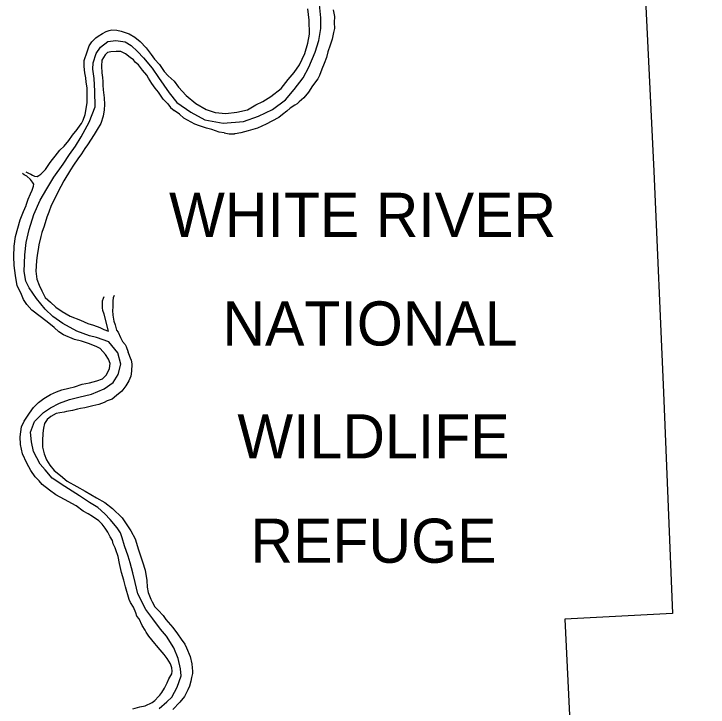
# Model space of a CAD drawing. Extents: x -939622 to -934222, y 1383701 to 1385301.
# Drawn here: x -935911.68 to -935886.77, y 1383844.76 to 1383869.64 of the extents above; entities that cross this region are included whole.
import ezdxf

# ---------------------------------------------------------------- set-up
doc = ezdxf.new("R2010")
doc.units = 0
for name, color, linetype in [('Level 2', 7, 'Continuous'), ('Level 7', 7, 'Continuous'), ('Level 9', 7, 'Continuous')]:
    doc.layers.add(name, color=color, linetype=linetype)

msp = doc.modelspace()

# ---------------------------------------------------------------- linework, layer by layer
at = {"layer": 'Level 2'}
for points in [[(-935907.243, 1383868.285), (-935907.033, 1383868.056), (-935906.722, 1383867.683), (-935906.491, 1383867.358), (-935906.113, 1383866.809), (-935905.833, 1383866.453), (-935905.325, 1383866.112), (-935904.822, 1383865.831), (-935904.168, 1383865.717), (-935903.44, 1383865.776), (-935902.9, 1383865.969), (-935902.396, 1383866.208), (-935901.938, 1383866.549), (-935901.621, 1383866.919), (-935901.303, 1383867.337), (-935901.095, 1383867.724), (-935900.867, 1383868.266), (-935900.732, 1383868.676), (-935900.672, 1383869.114), (-935900.664, 1383869.49), (-935900.717, 1383869.97)], [(-935906.466, 1383844.706), (-935906.185, 1383844.943), (-935906.016, 1383845.119), (-935905.818, 1383845.473), (-935905.677, 1383845.877), (-935905.696, 1383846.132), (-935905.79, 1383846.5), (-935905.945, 1383846.883), (-935906.2, 1383847.303), (-935906.417, 1383847.559), (-935906.691, 1383847.921), (-935906.941, 1383848.254), (-935907.236, 1383848.818), (-935907.322, 1383849.224), (-935907.413, 1383849.574), (-935907.51, 1383849.929), (-935907.574, 1383850.171), (-935907.71, 1383850.543), (-935907.793, 1383850.83), (-935907.856, 1383851.017), (-935907.975, 1383851.195), (-935908.223, 1383851.492), (-935908.418, 1383851.697), (-935908.667, 1383851.918), (-935908.96, 1383852.094), (-935909.327, 1383852.345), (-935909.846, 1383852.671), (-935910.302, 1383852.974), (-935910.55, 1383853.274), (-935910.739, 1383853.479), (-935910.971, 1383853.927), (-935911.047, 1383854.277), (-935911.086, 1383854.619), (-935910.941, 1383855.005), (-935910.614, 1383855.33), (-935910.37, 1383855.493), (-935910.045, 1383855.661), (-935909.682, 1383855.801), (-935909.349, 1383855.885), (-935908.893, 1383855.994), (-935908.445, 1383856.178), (-935908.121, 1383856.412), (-935907.94, 1383856.697), (-935907.84, 1383857.067), (-935907.953, 1383857.476), (-935908.276, 1383857.867), (-935908.71, 1383858.02), (-935908.961, 1383858.086), (-935909.415, 1383858.253), (-935909.918, 1383858.528), (-935910.279, 1383858.78), (-935910.551, 1383859.034), (-935910.867, 1383859.419), (-935911.13, 1383859.806), (-935911.254, 1383860.04), (-935911.306, 1383860.391), (-935911.29, 1383860.99), (-935911.233, 1383861.431), (-935911.135, 1383861.903), (-935910.958, 1383862.44), (-935910.736, 1383862.945), (-935910.498, 1383863.352), (-935910.243, 1383863.78), (-935909.911, 1383864.238), (-935909.684, 1383864.587), (-935909.464, 1383864.888), (-935909.27, 1383865.23), (-935908.981, 1383865.752), (-935908.757, 1383866.306), (-935908.773, 1383866.868), (-935908.797, 1383867.321), (-935908.843, 1383867.648), (-935908.831, 1383867.88), (-935908.727, 1383868.217), (-935908.571, 1383868.447), (-935908.313, 1383868.643), (-935908.023, 1383868.681), (-935907.688, 1383868.637), (-935907.472, 1383868.504), (-935907.243, 1383868.285)]]:
    msp.add_lwpolyline(points, dxfattribs=at)
at = {"layer": 'Level 7'}
msp.add_lwpolyline([(-935896.686, 1383895.228), (-935896.692, 1383895.118), (-935896.683, 1383895.013), (-935896.486, 1383887.025), (-935887.112, 1383887.354), (-935886.89, 1383879.388), (-935886.772, 1383871.452), (-935889.082, 1383871.38), (-935888.724, 1383863.988), (-935888.377, 1383856.042), (-935888.055, 1383848.114), (-935891.908, 1383847.912), (-935891.53, 1383840.037), (-935891.265, 1383831.888), (-935891.146, 1383823.913)], dxfattribs=at)
at = {"layer": 'Level 9'}
for p, q in [((-935908.372, 1383869), (-935908.255, 1383869.039)), ((-935908.255, 1383869.039), (-935908.169, 1383869.06)), ((-935908.656, 1383868.837), (-935908.501, 1383868.938)), ((-935908.501, 1383868.938), (-935908.372, 1383869)), ((-935906.158, 1383866.408), (-935906.055, 1383866.279)), ((-935906.055, 1383866.279), (-935905.924, 1383866.174)), ((-935904.129, 1383865.363), (-935903.954, 1383865.329)), ((-935903.954, 1383865.329), (-935903.764, 1383865.326)), ((-935908.287, 1383858.249), (-935908.442, 1383858.863)), ((-935908.287, 1383858.245), (-935908.287, 1383858.249)), ((-935907.472, 1383857.224), (-935907.579, 1383857.498))]:
    msp.add_line(p, q, dxfattribs=at)
for points in [[(-935908.169, 1383869.06), (-935907.985, 1383869.05), (-935907.825, 1383869.018), (-935907.537, 1383868.918), (-935907.336, 1383868.797), (-935907.148, 1383868.643), (-935906.929, 1383868.42), (-935906.757, 1383868.175), (-935906.636, 1383868.01), (-935906.456, 1383867.816), (-935906.284, 1383867.572), (-935906.145, 1383867.416), (-935905.926, 1383867.221), (-935905.773, 1383867.005), (-935905.501, 1383866.703), (-935905.154, 1383866.424), (-935904.776, 1383866.209), (-935904.454, 1383866.094), (-935904.072, 1383866.06), (-935903.675, 1383866.11), (-935903.302, 1383866.189), (-935903.001, 1383866.369), (-935902.743, 1383866.488), (-935902.457, 1383866.673), (-935902.093, 1383866.954), (-935901.839, 1383867.283), (-935901.624, 1383867.538), (-935901.436, 1383867.811), (-935901.241, 1383868.214), (-935901.137, 1383868.583), (-935901.068, 1383868.904), (-935901.082, 1383869.412), (-935901.13, 1383869.817)], [(-935900.229, 1383869.782), (-935900.18, 1383869.539), (-935900.183, 1383869.329), (-935900.177, 1383869.112), (-935900.215, 1383868.967), (-935900.262, 1383868.734), (-935900.328, 1383868.519), (-935900.414, 1383868.279), (-935900.466, 1383868.073), (-935900.55, 1383867.857), (-935900.631, 1383867.65), (-935900.708, 1383867.428), (-935900.777, 1383867.309), (-935900.962, 1383867.057), (-935901.108, 1383866.822), (-935901.28, 1383866.627), (-935901.444, 1383866.478), (-935901.517, 1383866.404), (-935901.603, 1383866.36), (-935901.761, 1383866.25), (-935901.881, 1383866.141), (-935902.037, 1383866.029), (-935902.169, 1383865.914), (-935902.427, 1383865.789), (-935902.625, 1383865.682), (-935902.942, 1383865.541), (-935903.278, 1383865.438), (-935903.531, 1383865.371), (-935903.737, 1383865.329), (-935903.764, 1383865.326)], [(-935911.247, 1383863.969), (-935911.15, 1383863.918), (-935911.074, 1383863.89), (-935911.007, 1383863.852), (-935910.943, 1383863.812), (-935910.841, 1383863.797), (-935910.788, 1383863.831), (-935910.708, 1383863.888), (-935910.612, 1383863.981), (-935910.548, 1383864.055), (-935910.45, 1383864.19), (-935910.375, 1383864.303), (-935910.294, 1383864.416), (-935910.198, 1383864.527), (-935910.03, 1383864.743), (-935909.875, 1383864.888), (-935909.707, 1383865.097), (-935909.574, 1383865.279), (-935909.412, 1383865.482), (-935909.305, 1383865.644), (-935909.256, 1383865.697), (-935909.19, 1383865.819), (-935909.124, 1383866.022), (-935909.079, 1383866.231), (-935909.049, 1383866.457), (-935909.048, 1383866.734), (-935909.046, 1383866.987), (-935909.088, 1383867.181), (-935909.101, 1383867.337), (-935909.136, 1383867.52), (-935909.161, 1383867.754), (-935909.158, 1383867.967), (-935909.049, 1383868.274), (-935908.974, 1383868.487), (-935908.882, 1383868.631), (-935908.736, 1383868.779), (-935908.656, 1383868.837)], [(-935906.158, 1383866.408), (-935906.328, 1383866.581), (-935906.494, 1383866.829), (-935906.609, 1383866.976), (-935906.728, 1383867.135), (-935906.853, 1383867.33), (-935906.91, 1383867.434), (-935907.066, 1383867.616), (-935907.209, 1383867.808), (-935907.319, 1383867.892), (-935907.391, 1383867.983), (-935907.511, 1383868.076), (-935907.67, 1383868.198), (-935907.837, 1383868.284), (-935908.005, 1383868.282), (-935908.197, 1383868.277), (-935908.314, 1383868.249), (-935908.404, 1383868.172), (-935908.519, 1383867.979), (-935908.531, 1383867.756), (-935908.521, 1383867.522), (-935908.501, 1383867.348), (-935908.491, 1383867.207), (-935908.484, 1383867.074), (-935908.474, 1383866.909), (-935908.439, 1383866.619), (-935908.429, 1383866.387), (-935908.436, 1383866.195), (-935908.471, 1383865.968), (-935908.554, 1383865.701), (-935908.695, 1383865.486), (-935908.795, 1383865.303), (-935909.043, 1383864.941), (-935909.138, 1383864.809), (-935909.255, 1383864.617), (-935909.382, 1383864.43), (-935909.544, 1383864.203), (-935909.65, 1383864.043), (-935909.882, 1383863.64), (-935909.99, 1383863.438), (-935910.15, 1383863.145), (-935910.249, 1383862.941), (-935910.337, 1383862.755), (-935910.43, 1383862.518), (-935910.5, 1383862.341), (-935910.595, 1383862.014), (-935910.67, 1383861.789), (-935910.717, 1383861.646), (-935910.787, 1383861.353), (-935910.806, 1383861.178), (-935910.842, 1383860.972), (-935910.869, 1383860.773), (-935910.892, 1383860.399), (-935910.854, 1383860.121), (-935910.773, 1383859.903), (-935910.677, 1383859.695), (-935910.56, 1383859.461), (-935910.366, 1383859.295)], [(-935904.129, 1383865.363), (-935904.312, 1383865.394), (-935904.575, 1383865.489), (-935904.766, 1383865.538), (-935905.023, 1383865.615), (-935905.181, 1383865.68), (-935905.315, 1383865.752), (-935905.577, 1383865.898), (-935905.737, 1383866.035), (-935905.924, 1383866.174)], [(-935904.116, 1383865.361), (-935904.125, 1383865.362)], [(-935911.236, 1383862.776), (-935911.166, 1383862.985), (-935911.087, 1383863.179), (-935911.028, 1383863.31), (-935910.969, 1383863.453), (-935910.959, 1383863.52), (-935911.009, 1383863.6), (-935911.078, 1383863.694), (-935911.21, 1383863.817), (-935911.304, 1383863.859), (-935911.372, 1383863.908)], [(-935911.443, 1383854.182), (-935911.448, 1383854.458), (-935911.404, 1383854.817), (-935911.311, 1383855.022), (-935911.121, 1383855.301), (-935910.97, 1383855.506), (-935910.789, 1383855.689), (-935910.605, 1383855.838), (-935910.359, 1383855.974), (-935910.149, 1383856.076), (-935909.953, 1383856.148), (-935909.703, 1383856.203), (-935909.5, 1383856.254), (-935909.233, 1383856.348), (-935908.961, 1383856.395), (-935908.705, 1383856.471), (-935908.503, 1383856.534), (-935908.357, 1383856.683), (-935908.252, 1383856.908), (-935908.221, 1383857.083), (-935908.289, 1383857.241), (-935908.392, 1383857.406), (-935908.585, 1383857.624), (-935908.7, 1383857.681), (-935908.964, 1383857.791), (-935909.249, 1383857.891), (-935909.503, 1383857.953), (-935909.901, 1383858.114), (-935910.069, 1383858.229), (-935910.235, 1383858.375), (-935910.484, 1383858.588), (-935911.033, 1383859.003), (-935911.21, 1383859.211), (-935911.332, 1383859.386), (-935911.428, 1383859.629), (-935911.556, 1383859.882), (-935911.626, 1383860.253), (-935911.672, 1383860.603), (-935911.678, 1383860.931), (-935911.67, 1383861.301), (-935911.617, 1383861.646), (-935911.451, 1383862.249), (-935911.339, 1383862.544), (-935911.243, 1383862.757)], [(-935911.243, 1383862.757), (-935911.236, 1383862.776)], [(-935910.366, 1383859.295), (-935910.171, 1383859.105), (-935909.948, 1383858.952), (-935909.662, 1383858.788), (-935909.286, 1383858.648), (-935909.021, 1383858.526), (-935908.824, 1383858.465), (-935908.6, 1383858.378), (-935908.451, 1383858.313), (-935908.287, 1383858.249)], [(-935908.442, 1383858.863), (-935908.442, 1383858.864), (-935908.482, 1383858.989), (-935908.5, 1383859.082), (-935908.498, 1383859.238), (-935908.501, 1383859.338), (-935908.467, 1383859.432), (-935908.436, 1383859.496)], [(-935908.083, 1383859.524), (-935908.111, 1383859.451), (-935908.123, 1383859.336), (-935908.126, 1383859.116), (-935908.143, 1383858.993), (-935908.129, 1383858.828), (-935908.093, 1383858.609), (-935908.048, 1383858.481), (-935907.991, 1383858.287), (-935907.938, 1383858.21), (-935907.849, 1383858.023), (-935907.779, 1383857.884), (-935907.686, 1383857.766), (-935907.648, 1383857.704), (-935907.579, 1383857.498)], [(-935907.472, 1383857.224), (-935907.441, 1383857.063), (-935907.455, 1383856.813), (-935907.486, 1383856.638), (-935907.556, 1383856.467), (-935907.665, 1383856.29), (-935907.806, 1383856.093), (-935907.997, 1383855.938), (-935908.15, 1383855.81), (-935908.328, 1383855.745), (-935908.44, 1383855.685), (-935908.636, 1383855.616), (-935908.845, 1383855.565), (-935909.128, 1383855.5), (-935909.289, 1383855.478), (-935909.394, 1383855.454), (-935909.581, 1383855.403), (-935909.787, 1383855.365), (-935909.874, 1383855.344), (-935910.029, 1383855.322), (-935910.163, 1383855.291), (-935910.349, 1383855.181), (-935910.49, 1383855.074), (-935910.576, 1383854.937), (-935910.617, 1383854.773), (-935910.641, 1383854.583), (-935910.655, 1383854.309), (-935910.654, 1383854.083), (-935910.588, 1383853.844), (-935910.504, 1383853.63), (-935910.384, 1383853.435), (-935910.232, 1383853.253), (-935910.005, 1383853.066), (-935909.768, 1383852.865), (-935909.418, 1383852.68), (-935909.122, 1383852.504), (-935908.713, 1383852.272), (-935908.411, 1383852.094), (-935908.144, 1383851.885), (-935907.793, 1383851.546), (-935907.482, 1383851.079), (-935907.33, 1383850.794), (-935907.202, 1383850.407), (-935907.058, 1383849.975), (-935906.972, 1383849.67), (-935906.907, 1383849.302), (-935906.892, 1383849.065), (-935906.856, 1383848.87), (-935906.765, 1383848.629), (-935906.718, 1383848.531), (-935906.62, 1383848.357), (-935906.499, 1383848.234), (-935906.326, 1383848.049), (-935906.223, 1383847.895), (-935905.975, 1383847.61), (-935905.803, 1383847.381), (-935905.672, 1383847.189), (-935905.547, 1383847.015), (-935905.483, 1383846.878), (-935905.354, 1383846.575), (-935905.296, 1383846.312), (-935905.277, 1383846.162), (-935905.276, 1383846.045), (-935905.268, 1383845.958), (-935905.303, 1383845.824), (-935905.332, 1383845.688), (-935905.376, 1383845.512), (-935905.432, 1383845.381), (-935905.557, 1383845.143), (-935905.719, 1383844.928), (-935905.97, 1383844.672)], [(-935907.405, 1383844.689), (-935907.161, 1383844.768), (-935906.973, 1383844.806), (-935906.718, 1383844.919), (-935906.627, 1383844.99), (-935906.484, 1383845.139), (-935906.443, 1383845.182), (-935906.365, 1383845.283), (-935906.27, 1383845.433), (-935906.228, 1383845.537), (-935906.183, 1383845.631), (-935906.118, 1383845.769), (-935906.009, 1383845.949), (-935905.994, 1383846.052), (-935906.012, 1383846.169), (-935906.064, 1383846.314), (-935906.174, 1383846.495), (-935906.286, 1383846.642), (-935906.426, 1383846.816), (-935906.557, 1383846.969), (-935906.622, 1383847.039), (-935906.836, 1383847.307), (-935906.927, 1383847.449), (-935906.968, 1383847.517), (-935907.081, 1383847.682), (-935907.183, 1383847.92), (-935907.264, 1383848.017), (-935907.298, 1383848.139), (-935907.39, 1383848.341), (-935907.494, 1383848.51), (-935907.539, 1383848.62), (-935907.669, 1383849.073), (-935907.739, 1383849.318), (-935907.816, 1383849.593), (-935907.891, 1383849.913), (-935907.937, 1383850.158), (-935908.015, 1383850.405), (-935908.05, 1383850.477), (-935908.112, 1383850.622), (-935908.139, 1383850.742), (-935908.227, 1383850.872), (-935908.303, 1383851.038), (-935908.4, 1383851.183), (-935908.512, 1383851.327), (-935908.63, 1383851.438), (-935908.856, 1383851.603), (-935909.012, 1383851.689), (-935909.189, 1383851.793), (-935909.449, 1383851.975), (-935909.86, 1383852.207), (-935910.177, 1383852.376), (-935910.398, 1383852.541), (-935910.659, 1383852.745), (-935910.777, 1383852.883), (-935910.912, 1383853.017), (-935911.069, 1383853.248), (-935911.211, 1383853.511), (-935911.368, 1383853.847), (-935911.443, 1383854.182)]]:
    msp.add_lwpolyline(points, dxfattribs=at)

# ---------------------------------------------------------------- texts
at = {"layer": 'Level 7'}
for s, p in [('WHITE RIVER', (-935906.11, 1383861.633)), ('NATIONAL', (-935904.198, 1383857.734)), ('WILDLIFE', (-935903.66, 1383853.682)), ('REFUGE', (-935903.194, 1383849.936))]:
    msp.add_text(s, height=1.584, dxfattribs=at).set_placement(p)

doc.saveas('drawing.dxf')
